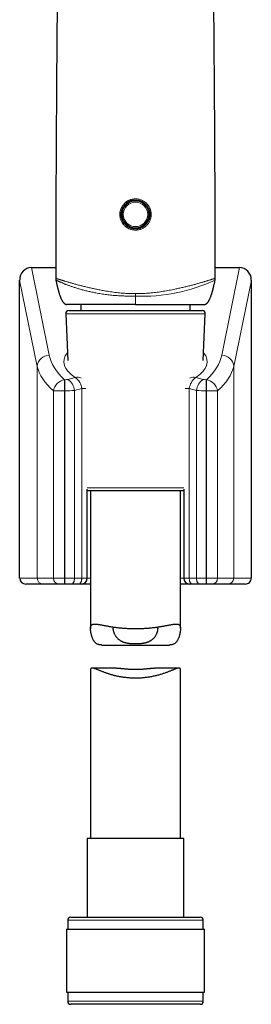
# Model space of a CAD drawing. Header units: millimetres. Extents: x 8 to 949, y 12 to 889.
# Tile 364 of 555: x 609 to 647, y 561 to 725. Entities that reach past the tile are written whole.
import ezdxf

# ---------------------------------------------------------------- set-up
doc = ezdxf.new("R2010")
doc.units = ezdxf.units.MM

msp = doc.modelspace()

# ---------------------------------------------------------------- linework, layer by layer
at = {"color": 7, "linetype": 'Continuous', "lineweight": 30}
for p, q in [((610.65, 683.78), (614.71, 683.78)), ((641.3, 683.78), (645.35, 683.78)), ((614.7, 682), (614.7, 682)), ((641.3, 682), (641.3, 682)), ((608.7, 632.08), (608.7, 681.69)), ((614.74, 681.7), (614.74, 681.7)), ((641.27, 681.7), (641.27, 681.7)), ((647.3, 632.08), (647.3, 681.69)), ((618.9, 677.63), (618.9, 676.63)), ((637.1, 676.63), (637.1, 677.63)), ((616.37, 676.1), (616.71, 668.3)), ((616.87, 676.63), (639.13, 676.63)), ((639.29, 668.3), (639.63, 676.1)), ((619.96, 632.08), (619.96, 646.9)), ((628, 646.63), (619.96, 646.63)), ((620.5, 646.63), (620.5, 623.67)), ((636.04, 646.63), (628, 646.63)), ((635.5, 623.67), (635.5, 646.63)), ((636.04, 646.9), (636.04, 632.08)), ((612.63, 631.08), (609.71, 631.08)), ((615.24, 631.08), (612.63, 631.08)), ((616.16, 631.08), (615.24, 631.08)), ((616.2, 631.08), (616.16, 631.08)), ((617.29, 631.08), (616.2, 631.08)), ((618.51, 631.08), (617.29, 631.08)), ((618.96, 631.08), (618.51, 631.08)), ((620.5, 631.08), (618.96, 631.08)), ((637.04, 631.08), (635.5, 631.08)), ((637.5, 631.08), (637.04, 631.08)), ((638.71, 631.08), (637.5, 631.08)), ((639.8, 631.08), (638.71, 631.08)), ((639.84, 631.08), (639.8, 631.08)), ((640.76, 631.08), (639.84, 631.08)), ((643.37, 631.08), (640.76, 631.08)), ((646.29, 631.08), (643.37, 631.08)), ((622.41, 620.94), (633.59, 620.94)), ((620.5, 616.75), (620.5, 588.75)), ((624.84, 617.11), (620.78, 617.11)), ((635.22, 617.11), (631.16, 617.11)), ((635.5, 588.75), (635.5, 616.75)), ((619.95, 588.75), (619.95, 575.63)), ((628, 588.75), (619.95, 588.75)), ((636.05, 588.75), (628, 588.75)), ((636.05, 575.63), (636.05, 588.75)), ((617.2, 575.63), (628, 575.63)), ((628, 575.63), (638.8, 575.63)), ((616.7, 575.13), (616.7, 573.63)), ((639.3, 573.63), (639.3, 575.13)), ((616.53, 573.63), (616.53, 563.13)), ((616.53, 573.63), (628, 573.63)), ((628, 573.63), (639.48, 573.63)), ((639.48, 563.13), (639.48, 573.63)), ((616.53, 563.13), (628, 563.13)), ((616.7, 563.13), (616.7, 561.63)), ((628, 563.13), (639.48, 563.13)), ((639.3, 561.63), (639.3, 563.13)), ((638.8, 561.13), (617.2, 561.13))]:
    msp.add_line(p, q, dxfattribs=at)
at = {"color": 252, "linetype": 'Continuous', "lineweight": 0}
for p, q in [((610.65, 683.78), (613.62, 669.2)), ((642.38, 669.2), (645.35, 683.78)), ((611.63, 667.34), (608.7, 681.69)), ((647.3, 681.69), (644.37, 667.34)), ((628, 679.45), (628, 679.01)), ((628, 676.1), (616.37, 676.1)), ((639.63, 676.1), (628, 676.1)), ((611.63, 632.08), (611.63, 667.34)), ((644.37, 632.08), (644.37, 667.34)), ((616.16, 665.11), (616.2, 665.11)), ((616.16, 665.11), (616.16, 663.26)), ((616.2, 665.11), (616.2, 663.26)), ((616.75, 665.17), (617.96, 665.49)), ((638.04, 665.49), (639.26, 665.17)), ((639.8, 665.11), (639.84, 665.11)), ((639.8, 665.11), (639.8, 663.26)), ((639.84, 665.11), (639.84, 663.26)), ((616.16, 663.26), (614.33, 663.26)), ((614.33, 632.08), (614.33, 663.26)), ((616.2, 663.26), (616.16, 663.26)), ((616.16, 663.26), (616.16, 632.08)), ((616.2, 632.08), (616.2, 663.26)), ((619.05, 663.64), (617.83, 663.32)), ((617.83, 632.08), (617.83, 663.32)), ((619.05, 632.08), (619.05, 663.64)), ((619.74, 663.64), (619.05, 663.64)), ((636.95, 663.64), (636.27, 663.64)), ((638.17, 663.32), (636.95, 663.64)), ((636.95, 663.64), (636.95, 632.08)), ((638.17, 632.08), (638.17, 663.32)), ((639.8, 632.08), (639.8, 663.26)), ((639.84, 663.26), (639.8, 663.26)), ((639.84, 632.08), (639.84, 663.26)), ((641.68, 663.26), (639.84, 663.26)), ((641.68, 663.26), (641.68, 632.08)), ((619.96, 647.1), (628, 647.1)), ((628, 647.1), (636.04, 647.1)), ((608.7, 632.08), (611.63, 632.08)), ((611.63, 632.08), (614.33, 632.08)), ((614.33, 632.08), (616.16, 632.08)), ((616.16, 632.08), (616.2, 632.08)), ((616.16, 632.08), (616.16, 631.08)), ((616.2, 632.08), (617.83, 632.08)), ((616.2, 632.08), (616.2, 631.08)), ((617.83, 632.08), (619.05, 632.08)), ((619.05, 632.08), (619.96, 632.08)), ((619.96, 632.08), (620.5, 632.08)), ((635.5, 632.08), (636.04, 632.08)), ((636.04, 632.08), (636.95, 632.08)), ((636.95, 632.08), (638.17, 632.08)), ((638.17, 632.08), (639.8, 632.08)), ((639.8, 632.08), (639.84, 632.08)), ((639.8, 632.08), (639.8, 631.08)), ((639.84, 632.08), (641.68, 632.08)), ((639.84, 632.08), (639.84, 631.08)), ((641.68, 632.08), (644.37, 632.08)), ((644.37, 632.08), (647.3, 632.08)), ((628, 575.13), (616.7, 575.13)), ((639.3, 575.13), (628, 575.13)), ((616.7, 561.63), (639.3, 561.63))]:
    msp.add_line(p, q, dxfattribs=at)
at = {"color": 252, "linetype": 'Continuous', "lineweight": 0, "flags": 128}
for points in [[(617.83, 632.08), (617.83, 632.01), (617.83, 631.94), (617.82, 631.87), (617.81, 631.8), (617.8, 631.73), (617.78, 631.66), (617.76, 631.6), (617.75, 631.54), (617.72, 631.48), (617.7, 631.42), (617.67, 631.37), (617.64, 631.32), (617.61, 631.28), (617.58, 631.24), (617.55, 631.2), (617.51, 631.17), (617.48, 631.14), (617.44, 631.12), (617.4, 631.1), (617.37, 631.09), (617.33, 631.08), (617.29, 631.08)], [(619.05, 632.08), (619.05, 632.01), (619.04, 631.94), (619.04, 631.87), (619.03, 631.8), (619.01, 631.73), (619, 631.66), (618.98, 631.6), (618.96, 631.54), (618.94, 631.48), (618.92, 631.42), (618.89, 631.37), (618.86, 631.32), (618.83, 631.28), (618.8, 631.24), (618.77, 631.2), (618.73, 631.17), (618.7, 631.14), (618.66, 631.12), (618.62, 631.1), (618.58, 631.09), (618.54, 631.08), (618.51, 631.08)], [(636.95, 632.08), (636.95, 632.01), (636.96, 631.94), (636.97, 631.87), (636.97, 631.8), (636.99, 631.73), (637, 631.66), (637.02, 631.6), (637.04, 631.54), (637.06, 631.48), (637.09, 631.42), (637.11, 631.37), (637.14, 631.32), (637.17, 631.28), (637.2, 631.24), (637.24, 631.2), (637.27, 631.17), (637.31, 631.14), (637.34, 631.12), (637.38, 631.1), (637.42, 631.09), (637.46, 631.08), (637.5, 631.08)], [(638.17, 632.08), (638.17, 632.01), (638.18, 631.94), (638.18, 631.87), (638.19, 631.8), (638.2, 631.73), (638.22, 631.66), (638.24, 631.6), (638.26, 631.54), (638.28, 631.48), (638.3, 631.42), (638.33, 631.37), (638.36, 631.32), (638.39, 631.28), (638.42, 631.24), (638.45, 631.2), (638.49, 631.17), (638.52, 631.14), (638.56, 631.12), (638.6, 631.1), (638.64, 631.09), (638.67, 631.08), (638.71, 631.08)]]:
    msp.add_lwpolyline(points, dxfattribs=at)
at = {"color": 252, "linetype": 'Continuous', "lineweight": 0}
for radius in [2.25, 2.23, 2.03]:
    msp.add_circle((628, 692.63), radius, dxfattribs=at)
for centre, radius, start, end in [((628.99, 708.18), 29.18, 268.0673, 294.8883), ((613.62, 667.2), 2, 89.9769, 175.8808), ((642.38, 667.2), 2, 4.1192, 90.0231), ((616.54, 662.9), 2.24, 99.7176, 170.8891), ((615.15, 662.99), 2.7, 6.9376, 53.7867), ((618.3, 664.12), 1.41, 62.7523, 103.8732), ((616.37, 663.31), 2.7, 6.9376, 53.7867), ((639.64, 663.31), 2.7, 126.2133, 173.0624), ((637.7, 664.12), 1.41, 76.1268, 117.2477), ((640.85, 662.99), 2.7, 126.2133, 173.0624), ((639.46, 662.9), 2.24, 9.1109, 80.2824), ((612.63, 632.08), 0.998, 179.903, 269.9026), ((615.29, 632.04), 0.961, 177.6362, 267.4229), ((640.71, 632.04), 0.961, 272.5771, 2.3638), ((643.37, 632.08), 0.998, 270.0974, 0.097)]:
    msp.add_arc(centre, radius, start, end, dxfattribs=at)
at = {"color": 7, "linetype": 'Continuous', "lineweight": 30}
for centre, radius, start, end in [((616.87, 676.13), 0.5, 90, 182.4813), ((639.13, 676.13), 0.5, 357.5187, 90), ((618.96, 632.08), 1, 270, 0), ((637.04, 632.08), 1, 180, 270), ((617.2, 575.13), 0.5, 90, 180), ((638.8, 575.13), 0.5, 0, 90), ((617.2, 561.63), 0.5, 180, 270), ((638.8, 561.63), 0.5, 270, 0)]:
    msp.add_arc(centre, radius, start, end, dxfattribs=at)
for centre, major_axis, ratio, start_param, end_param in [((610.71, 681.62), (-0.43, 2.12), 0.924346, 6.096801, 7.63676), ((645.29, 681.62), (-0.43, -2.12), 0.924346, 1.788018, 3.327977), ((609.71, 632.08), (-1, 0), 0.996613, 0, 1.570796), ((646.29, 632.08), (-1, 0), 0.996613, 1.570796, 3.141593)]:
    msp.add_ellipse(centre, major_axis=major_axis, ratio=ratio, start_param=start_param, end_param=end_param, dxfattribs=at)
at = {"color": 252, "linetype": 'Continuous', "lineweight": 0}
for centre, major_axis, ratio, start_param, end_param in [((645.5, 670.26), (31.98, 0), 0.404454, 3.223917, 3.551192), ((628, 668.11), (11.94, 0), 0.404454, 2.824938, 3.713709), ((628, 668.11), (11.94, 0), 0.404454, 5.711069, 6.59984), ((610.5, 670.26), (31.98, 0), 0.404454, 5.873586, 6.200861), ((645.5, 668.41), (33.98, 0), 0.380651, 3.223917, 3.551192), ((610.5, 668.41), (33.98, 0), 0.380651, 5.873586, 6.200861), ((616.2, 665.51), (1, 0), 0.404454, 4.712389, 5.286481), ((639.8, 665.51), (1, 0), 0.404454, 4.138297, 4.712389), ((616.2, 663.66), (3, 0), 0.134818, 4.712389, 5.286481), ((639.8, 663.66), (3, 0), 0.134818, 4.138297, 4.712389)]:
    msp.add_ellipse(centre, major_axis=major_axis, ratio=ratio, start_param=start_param, end_param=end_param, dxfattribs=at)
at = {"color": 7, "linetype": 'Continuous', "lineweight": 30}
for points, knots in [([(615.85, 818.1), (615.85, 817.53), (615.84, 816.14), (615.82, 813.91), (615.8, 811.43), (615.78, 808.96), (615.76, 806.5), (615.73, 804.04), (615.71, 801.55), (615.69, 799.05), (615.66, 796.52), (615.64, 793.99), (615.61, 791.46), (615.58, 788.93), (615.56, 786.39), (615.53, 783.7), (615.5, 780.87), (615.47, 777.9), (615.43, 774.92), (615.4, 771.94), (615.37, 768.96), (615.34, 766.03), (615.31, 763.15), (615.28, 760.33), (615.24, 757.5), (615.21, 754.67), (615.18, 751.7), (615.15, 748.57), (615.12, 745.29), (615.08, 742.01), (615.05, 738.73), (615.02, 735.45), (614.99, 732.16), (614.96, 728.97), (614.93, 725.87), (614.91, 722.86), (614.88, 719.84), (614.86, 716.83), (614.84, 713.82), (614.82, 710.61), (614.8, 707.19), (614.77, 703.58), (614.76, 699.97), (614.74, 696.36), (614.73, 692.78), (614.72, 689.22), (614.71, 685.68), (614.7, 683.28), (614.7, 682.05), (614.7, 682)], [0, 0, 0, 0, 0.01278, 0.03147, 0.050166, 0.068533, 0.086905, 0.105283, 0.123667, 0.142431, 0.161201, 0.179976, 0.198757, 0.217544, 0.236336, 0.255133, 0.277069, 0.299012, 0.320961, 0.342917, 0.364877, 0.386844, 0.407559, 0.428278, 0.449001, 0.469726, 0.490454, 0.51444, 0.538427, 0.562415, 0.586403, 0.610391, 0.634376, 0.658359, 0.68034, 0.702317, 0.724289, 0.746255, 0.768214, 0.790166, 0.816497, 0.842813, 0.869114, 0.895398, 0.921662, 0.947436, 0.973188, 0.998916, 1, 1, 1, 1]), ([(641.3, 682), (641.3, 683.05), (641.29, 685.19), (641.29, 688.43), (641.28, 691.7), (641.27, 694.98), (641.25, 698.26), (641.24, 701.45), (641.22, 704.55), (641.2, 707.56), (641.19, 710.57), (641.17, 713.58), (641.14, 716.6), (641.12, 719.61), (641.1, 722.62), (641.07, 725.63), (641.05, 728.64), (641.02, 731.66), (640.99, 734.67), (640.96, 737.62), (640.93, 740.51), (640.91, 743.35), (640.88, 746.18), (640.85, 749.01), (640.82, 751.86), (640.79, 754.71), (640.76, 757.57), (640.73, 760.43), (640.69, 763.29), (640.66, 766.14), (640.63, 769), (640.6, 771.84), (640.57, 774.59), (640.54, 777.24), (640.51, 779.79), (640.49, 782.34), (640.46, 784.89), (640.43, 787.43), (640.41, 789.96), (640.38, 792.5), (640.35, 795.03), (640.33, 797.56), (640.31, 800.08), (640.28, 802.6), (640.26, 805.12), (640.24, 807.63), (640.21, 810.07), (640.19, 812.43), (640.18, 814.72), (640.16, 816.61), (640.15, 817.73), (640.15, 818.1)], [0, 0, 0, 0, 0.022982, 0.046815, 0.070668, 0.094538, 0.118425, 0.142326, 0.164249, 0.186182, 0.208124, 0.230076, 0.252035, 0.274, 0.295972, 0.317949, 0.339929, 0.361913, 0.3839, 0.405888, 0.426621, 0.447354, 0.468086, 0.488818, 0.509548, 0.530533, 0.551516, 0.572496, 0.593472, 0.614444, 0.635411, 0.656374, 0.677332, 0.696147, 0.714957, 0.733762, 0.752562, 0.771357, 0.790147, 0.808931, 0.82771, 0.846483, 0.865251, 0.884013, 0.902769, 0.92152, 0.940265, 0.957443, 0.974617, 0.991786, 1, 1, 1, 1]), ([(628.26, 690.24), (628.32, 690.25), (628.44, 690.26), (628.61, 690.3), (628.79, 690.36), (628.97, 690.43), (629.15, 690.52), (629.32, 690.62), (629.49, 690.74), (629.64, 690.87), (629.78, 691.02), (629.91, 691.17), (630.03, 691.34), (630.13, 691.51), (630.22, 691.69), (630.29, 691.88), (630.34, 692.08), (630.38, 692.28), (630.4, 692.48), (630.4, 692.68), (630.39, 692.88), (630.36, 693.08), (630.31, 693.28), (630.25, 693.47), (630.17, 693.66), (630.08, 693.84), (629.97, 694.01), (629.84, 694.17), (629.71, 694.32), (629.56, 694.46), (629.4, 694.58), (629.23, 694.69), (629.05, 694.79), (628.87, 694.87), (628.68, 694.93), (628.48, 694.98), (628.28, 695.01), (628.08, 695.03), (627.88, 695.03), (627.68, 695.01), (627.49, 694.97), (627.31, 694.93), (627.14, 694.87), (626.97, 694.8), (626.8, 694.71), (626.62, 694.6), (626.46, 694.47), (626.31, 694.34), (626.18, 694.19), (626.05, 694.03), (625.94, 693.86), (625.84, 693.68), (625.76, 693.5), (625.7, 693.31), (625.65, 693.11), (625.62, 692.91), (625.6, 692.71), (625.6, 692.51), (625.62, 692.31), (625.65, 692.11), (625.71, 691.91), (625.77, 691.72), (625.86, 691.54), (625.96, 691.36), (626.07, 691.19), (626.2, 691.04), (626.34, 690.89), (626.49, 690.76), (626.65, 690.64), (626.82, 690.53), (627, 690.44), (627.19, 690.36), (627.38, 690.3), (627.58, 690.26), (627.78, 690.23), (627.96, 690.22), (628.12, 690.23), (628.22, 690.24), (628.26, 690.24)], [0, 0, 0, 0, 0.0117193, 0.0234548, 0.0351742, 0.0485767, 0.0620273, 0.075478, 0.0888808, 0.1022823, 0.1157317, 0.129181, 0.1425825, 0.1558734, 0.1692112, 0.1825489, 0.1958395, 0.2092036, 0.2226159, 0.2360282, 0.2493923, 0.2628215, 0.2762991, 0.2897771, 0.3032066, 0.3166188, 0.3300787, 0.3435388, 0.3569511, 0.3702978, 0.3836917, 0.3970853, 0.4104318, 0.4237608, 0.4371375, 0.4505139, 0.4638427, 0.4771712, 0.4905475, 0.5039237, 0.5172523, 0.5290865, 0.5409374, 0.5527717, 0.5662015, 0.5796795, 0.5931576, 0.6065877, 0.6199541, 0.6333678, 0.6467813, 0.6601475, 0.6734692, 0.6868381, 0.7002067, 0.7135279, 0.7268903, 0.7403009, 0.7537115, 0.7670739, 0.7804847, 0.7939439, 0.8074034, 0.8208146, 0.8342067, 0.8476465, 0.8610864, 0.8744786, 0.8878335, 0.9012358, 0.914638, 0.9279926, 0.9413469, 0.9547489, 0.9681509, 0.981505, 0.9907525, 1, 1, 1, 1]), ([(614.7, 682), (614.7, 681.98), (614.7, 681.95), (614.71, 681.88), (614.72, 681.81), (614.72, 681.75), (614.73, 681.72), (614.73, 681.7)], [0, 0, 0, 0, 0.134436, 0.385453, 0.634732, 0.882209, 1, 1, 1, 1]), ([(641.27, 681.7), (641.27, 681.72), (641.28, 681.77), (641.29, 681.83), (641.3, 681.91), (641.3, 681.96), (641.3, 681.99), (641.3, 682)], [0, 0, 0, 0, 0.191675, 0.442376, 0.693326, 0.944484, 1, 1, 1, 1]), ([(614.73, 681.7), (614.75, 681.64), (614.77, 681.51), (614.82, 681.32), (614.86, 681.14), (614.9, 680.96), (614.93, 680.8), (614.97, 680.66), (615, 680.53), (615.02, 680.41), (615.05, 680.31), (615.07, 680.22), (615.09, 680.15), (615.11, 680.09), (615.12, 680.04), (615.13, 680), (615.14, 679.97), (615.15, 679.94), (615.16, 679.9), (615.17, 679.86), (615.18, 679.8), (615.21, 679.73), (615.23, 679.63), (615.27, 679.51), (615.31, 679.39), (615.35, 679.26), (615.4, 679.12), (615.45, 678.97), (615.51, 678.82), (615.58, 678.66), (615.64, 678.51), (615.71, 678.39), (615.76, 678.28), (615.81, 678.2), (615.86, 678.13), (615.91, 678.06), (615.95, 678), (616.01, 677.94), (616.07, 677.87), (616.14, 677.81), (616.21, 677.75), (616.29, 677.7), (616.36, 677.67), (616.43, 677.64), (616.48, 677.63), (616.5, 677.63)], [0, 0, 0, 0, 0.040825, 0.08562, 0.127276, 0.165793, 0.201172, 0.233414, 0.262518, 0.288482, 0.311306, 0.330991, 0.347536, 0.36114, 0.37103, 0.379612, 0.386888, 0.393103, 0.401158, 0.411889, 0.424344, 0.436868, 0.463233, 0.489797, 0.517943, 0.547606, 0.579485, 0.613577, 0.649885, 0.687845, 0.723798, 0.757105, 0.778827, 0.799211, 0.818252, 0.835957, 0.852789, 0.869401, 0.889209, 0.912169, 0.931448, 0.952537, 0.967587, 0.983401, 1, 1, 1, 1]), ([(639.5, 677.63), (639.53, 677.63), (639.57, 677.64), (639.64, 677.67), (639.7, 677.7), (639.77, 677.74), (639.83, 677.78), (639.88, 677.82), (639.92, 677.86), (639.96, 677.9), (640.01, 677.95), (640.08, 678.04), (640.16, 678.16), (640.24, 678.29), (640.32, 678.43), (640.39, 678.59), (640.47, 678.75), (640.53, 678.92), (640.6, 679.1), (640.65, 679.27), (640.7, 679.41), (640.74, 679.52), (640.77, 679.62), (640.79, 679.71), (640.81, 679.79), (640.84, 679.87), (640.85, 679.93), (640.87, 679.99), (640.88, 680.04), (640.9, 680.1), (640.92, 680.18), (640.94, 680.28), (640.97, 680.39), (641.01, 680.53), (641.04, 680.68), (641.08, 680.86), (641.13, 681.05), (641.17, 681.26), (641.22, 681.48), (641.25, 681.63), (641.27, 681.7)], [0, 0, 0, 0, 0.016103, 0.031151, 0.045164, 0.064204, 0.080831, 0.095077, 0.106951, 0.117118, 0.127494, 0.156708, 0.188247, 0.222178, 0.257999, 0.295269, 0.333992, 0.374197, 0.415894, 0.457866, 0.48649, 0.512365, 0.535489, 0.555861, 0.573674, 0.590444, 0.605998, 0.618312, 0.627622, 0.641128, 0.65883, 0.68073, 0.706827, 0.737122, 0.771613, 0.810298, 0.853179, 0.900254, 0.951526, 1, 1, 1, 1]), ([(628, 677.63), (627.62, 677.63), (626.87, 677.63), (625.75, 677.63), (624.66, 677.63), (623.59, 677.63), (622.56, 677.63), (621.59, 677.63), (620.69, 677.63), (619.85, 677.63), (619.09, 677.63), (618.42, 677.63), (617.84, 677.63), (617.36, 677.63), (616.97, 677.63), (616.7, 677.63), (616.53, 677.63), (616.51, 677.63), (616.5, 677.63)], [0, 0, 0, 0, 0.06289, 0.125152, 0.187398, 0.250241, 0.313116, 0.375368, 0.437609, 0.500452, 0.56331, 0.625546, 0.687772, 0.750599, 0.813433, 0.875646, 0.937849, 1, 1, 1, 1]), ([(628, 677.63), (628.38, 677.63), (629.13, 677.63), (630.25, 677.63), (631.35, 677.63), (632.41, 677.63), (633.44, 677.63), (634.41, 677.63), (635.31, 677.63), (636.15, 677.63), (636.91, 677.63), (637.59, 677.63), (638.16, 677.63), (638.65, 677.63), (639.03, 677.63), (639.3, 677.63), (639.47, 677.63), (639.49, 677.63), (639.5, 677.63)], [0, 0, 0, 0, 0.062874, 0.125131, 0.187382, 0.250241, 0.313084, 0.375325, 0.437577, 0.500452, 0.563279, 0.625505, 0.687741, 0.750599, 0.813402, 0.875605, 0.937818, 1, 1, 1, 1]), ([(622.41, 620.94), (622.35, 620.95), (622.24, 620.95), (622.08, 620.96), (621.95, 620.99), (621.82, 621.02), (621.69, 621.07), (621.58, 621.12), (621.47, 621.19), (621.37, 621.27), (621.27, 621.36), (621.19, 621.46), (621.1, 621.57), (621.03, 621.68), (620.95, 621.82), (620.87, 621.98), (620.8, 622.17), (620.73, 622.36), (620.67, 622.55), (620.62, 622.74), (620.59, 622.91), (620.56, 623.08), (620.53, 623.23), (620.51, 623.39), (620.5, 623.53), (620.5, 623.67), (620.5, 623.8), (620.52, 623.92), (620.54, 624.03), (620.57, 624.13), (620.62, 624.21), (620.67, 624.28), (620.74, 624.33), (620.81, 624.37), (620.9, 624.4), (621, 624.43), (621.11, 624.44), (621.23, 624.44), (621.36, 624.43), (621.5, 624.42), (621.64, 624.4), (621.8, 624.38), (621.97, 624.35), (622.15, 624.32), (622.33, 624.29), (622.53, 624.25), (622.73, 624.21), (622.94, 624.17), (623.15, 624.13), (623.38, 624.09), (623.61, 624.05), (623.85, 624.01), (624.1, 623.97), (624.36, 623.94), (624.64, 623.9), (624.92, 623.86), (625.21, 623.83), (625.51, 623.8), (625.82, 623.77), (626.13, 623.74), (626.45, 623.72), (626.76, 623.71), (627.07, 623.69), (627.38, 623.68), (627.68, 623.68), (627.99, 623.68), (628.3, 623.68), (628.62, 623.68), (628.93, 623.69), (629.24, 623.71), (629.54, 623.72), (629.83, 623.74), (630.12, 623.76), (630.41, 623.79), (630.69, 623.82), (630.98, 623.85), (631.26, 623.88), (631.53, 623.92), (631.79, 623.96), (632.05, 624), (632.31, 624.04), (632.55, 624.08), (632.79, 624.12), (633.03, 624.17), (633.26, 624.21), (633.48, 624.25), (633.68, 624.29), (633.89, 624.33), (634.08, 624.36), (634.26, 624.39), (634.43, 624.41), (634.59, 624.43), (634.74, 624.44), (634.87, 624.44), (634.99, 624.43), (635.09, 624.41), (635.18, 624.38), (635.26, 624.34), (635.33, 624.28), (635.38, 624.21), (635.43, 624.13), (635.46, 624.04), (635.48, 623.93), (635.5, 623.81), (635.5, 623.67), (635.5, 623.52), (635.48, 623.35), (635.46, 623.18), (635.43, 623), (635.4, 622.81), (635.35, 622.63), (635.3, 622.44), (635.24, 622.25), (635.17, 622.07), (635.08, 621.89), (635, 621.73), (634.91, 621.59), (634.82, 621.47), (634.72, 621.35), (634.61, 621.25), (634.49, 621.16), (634.36, 621.09), (634.23, 621.03), (634.08, 620.99), (633.93, 620.96), (633.76, 620.95), (633.65, 620.94), (633.59, 620.94), (633.59, 620.94)], [0, 0, 0, 0, 0.008082, 0.014227, 0.020375, 0.026519, 0.032836, 0.039158, 0.045475, 0.051623, 0.057776, 0.063926, 0.070209, 0.076495, 0.08278, 0.091549, 0.100324, 0.109106, 0.117888, 0.126662, 0.134126, 0.141601, 0.149078, 0.156549, 0.164011, 0.171466, 0.179313, 0.187167, 0.195014, 0.203123, 0.211239, 0.219348, 0.227191, 0.235041, 0.242884, 0.250932, 0.258985, 0.267033, 0.274868, 0.282711, 0.290555, 0.298391, 0.30645, 0.314516, 0.322582, 0.330642, 0.338615, 0.346595, 0.354574, 0.362547, 0.370713, 0.378885, 0.387056, 0.395222, 0.403924, 0.412633, 0.421343, 0.430044, 0.439015, 0.447995, 0.456975, 0.465945, 0.474369, 0.482801, 0.491233, 0.499656, 0.508337, 0.517026, 0.525716, 0.534397, 0.54263, 0.55087, 0.55911, 0.567344, 0.575807, 0.584277, 0.592748, 0.601212, 0.60962, 0.618035, 0.62645, 0.634858, 0.643494, 0.652137, 0.660779, 0.669414, 0.678113, 0.686821, 0.695527, 0.704225, 0.713222, 0.72223, 0.731236, 0.74023, 0.748146, 0.756066, 0.763981, 0.772108, 0.780242, 0.788368, 0.796295, 0.804229, 0.812156, 0.82035, 0.828552, 0.836749, 0.845146, 0.853551, 0.861962, 0.870374, 0.878779, 0.887348, 0.895926, 0.904503, 0.913073, 0.921636, 0.928643, 0.935653, 0.942658, 0.949874, 0.957097, 0.964311, 0.971335, 0.978366, 0.985392, 0.992647, 0.999908, 1, 1, 1, 1]), ([(624.29, 623.95), (624.29, 623.94), (624.28, 623.92), (624.27, 623.87), (624.26, 623.78), (624.25, 623.7), (624.25, 623.59), (624.27, 623.46), (624.29, 623.31), (624.34, 623.15), (624.39, 622.99), (624.46, 622.82), (624.55, 622.66), (624.64, 622.49), (624.75, 622.33), (624.87, 622.18), (624.99, 622.06), (625.11, 621.94), (625.24, 621.84), (625.37, 621.75), (625.5, 621.66), (625.63, 621.59), (625.77, 621.53), (625.92, 621.47), (626.08, 621.41), (626.24, 621.36), (626.4, 621.32), (626.57, 621.29), (626.74, 621.26), (626.92, 621.23), (627.1, 621.21), (627.29, 621.19), (627.47, 621.18), (627.64, 621.17), (627.82, 621.17), (627.94, 621.17), (628, 621.17)], [0, 0, 0, 0, 0.002395, 0.028257, 0.054805, 0.081372, 0.107923, 0.146082, 0.184282, 0.222456, 0.261653, 0.300876, 0.340074, 0.380011, 0.419974, 0.4599, 0.490912, 0.521968, 0.553014, 0.584012, 0.609995, 0.635995, 0.661976, 0.688698, 0.715442, 0.742163, 0.768157, 0.794173, 0.820168, 0.846925, 0.873703, 0.90046, 0.925214, 0.949969, 0.974984, 1, 1, 1, 1]), ([(628, 621.17), (628.06, 621.17), (628.19, 621.17), (628.38, 621.17), (628.57, 621.18), (628.76, 621.2), (628.95, 621.21), (629.13, 621.24), (629.31, 621.26), (629.48, 621.3), (629.65, 621.33), (629.82, 621.38), (629.98, 621.43), (630.14, 621.49), (630.28, 621.55), (630.41, 621.62), (630.54, 621.69), (630.66, 621.77), (630.78, 621.85), (630.9, 621.95), (631.03, 622.07), (631.15, 622.21), (631.27, 622.36), (631.37, 622.51), (631.46, 622.67), (631.54, 622.83), (631.61, 622.99), (631.66, 623.15), (631.7, 623.29), (631.73, 623.42), (631.74, 623.54), (631.75, 623.64), (631.75, 623.74), (631.74, 623.83), (631.73, 623.9), (631.71, 623.93), (631.71, 623.95)], [0, 0, 0, 0, 0.0263818, 0.0527828, 0.0791643, 0.1062835, 0.1334242, 0.1605425, 0.186935, 0.2133485, 0.2397401, 0.266949, 0.2941822, 0.3213914, 0.3469797, 0.3725875, 0.3981778, 0.424418, 0.4506763, 0.4769199, 0.513618, 0.5503532, 0.5870622, 0.62478, 0.6625235, 0.700246, 0.7385075, 0.7767907, 0.8150468, 0.844549, 0.874087, 0.9036134, 0.9330999, 0.9593571, 0.9856323, 1, 1, 1, 1]), ([(635.5, 616.75), (635.5, 616.76), (635.5, 616.8), (635.5, 616.86), (635.48, 616.92), (635.46, 616.99), (635.43, 617.04), (635.38, 617.08), (635.32, 617.1), (635.25, 617.11), (635.18, 617.11), (635.09, 617.1), (635.01, 617.08), (634.92, 617.05), (634.8, 617.02), (634.67, 616.97), (634.51, 616.91), (634.33, 616.84), (634.16, 616.76), (633.97, 616.69), (633.77, 616.61), (633.57, 616.52), (633.35, 616.44), (633.11, 616.35), (632.87, 616.26), (632.62, 616.18), (632.37, 616.1), (632.11, 616.02), (631.84, 615.94), (631.55, 615.87), (631.26, 615.79), (630.96, 615.73), (630.65, 615.67), (630.35, 615.61), (630.04, 615.57), (629.74, 615.53), (629.44, 615.49), (629.13, 615.46), (628.81, 615.44), (628.49, 615.43), (628.16, 615.42), (627.85, 615.42), (627.56, 615.43), (627.28, 615.44), (627, 615.46), (626.72, 615.48), (626.44, 615.51), (626.16, 615.54), (625.88, 615.58), (625.61, 615.62), (625.34, 615.67), (625.08, 615.72), (624.83, 615.77), (624.58, 615.83), (624.33, 615.89), (624.09, 615.96), (623.85, 616.03), (623.62, 616.1), (623.38, 616.18), (623.15, 616.26), (622.92, 616.34), (622.71, 616.42), (622.49, 616.5), (622.29, 616.58), (622.09, 616.66), (621.9, 616.74), (621.72, 616.82), (621.54, 616.89), (621.38, 616.95), (621.25, 617), (621.14, 617.04), (621.03, 617.07), (620.94, 617.09), (620.85, 617.11), (620.78, 617.11), (620.71, 617.11), (620.65, 617.09), (620.6, 617.06), (620.56, 617.02), (620.53, 616.97), (620.51, 616.9), (620.5, 616.83), (620.5, 616.78), (620.5, 616.75)], [0, 0, 0, 0, 0.003684, 0.012827, 0.02196, 0.033918, 0.045888, 0.057847, 0.070239, 0.082642, 0.095036, 0.10546, 0.115894, 0.126329, 0.136755, 0.151047, 0.165349, 0.179644, 0.193192, 0.206752, 0.220314, 0.233864, 0.247801, 0.261751, 0.275701, 0.289638, 0.303281, 0.316935, 0.330589, 0.34423, 0.358301, 0.372387, 0.386472, 0.400542, 0.413572, 0.426616, 0.439659, 0.452688, 0.466187, 0.479702, 0.493216, 0.506715, 0.518455, 0.530206, 0.541957, 0.553698, 0.565781, 0.577874, 0.589968, 0.602052, 0.613822, 0.6256, 0.63738, 0.64915, 0.661205, 0.673268, 0.685332, 0.697388, 0.710313, 0.723248, 0.736183, 0.749109, 0.762359, 0.775619, 0.788879, 0.802128, 0.816714, 0.831308, 0.845892, 0.857104, 0.868327, 0.879547, 0.890756, 0.90191, 0.913071, 0.924224, 0.935677, 0.947139, 0.958592, 0.969761, 0.98094, 0.992109, 1, 1, 1, 1]), ([(624.84, 617.11), (624.86, 617.11), (624.91, 617.11), (625, 617.11), (625.11, 617.1), (625.23, 617.09), (625.36, 617.08), (625.5, 617.07), (625.65, 617.05), (625.81, 617.03), (625.97, 617.02), (626.15, 617), (626.33, 616.98), (626.52, 616.97), (626.71, 616.95), (626.91, 616.94), (627.11, 616.93), (627.31, 616.92), (627.53, 616.91), (627.74, 616.9), (627.95, 616.9), (628.16, 616.9), (628.36, 616.91), (628.57, 616.91), (628.77, 616.92), (628.98, 616.93), (629.18, 616.94), (629.37, 616.96), (629.56, 616.97), (629.74, 616.99), (629.92, 617.01), (630.1, 617.02), (630.27, 617.04), (630.43, 617.06), (630.58, 617.07), (630.73, 617.09), (630.87, 617.1), (631.01, 617.11), (631.1, 617.11), (631.15, 617.11), (631.16, 617.11)], [0, 0, 0, 0, 0.013076, 0.037552, 0.062044, 0.086521, 0.111586, 0.136668, 0.161734, 0.188598, 0.215481, 0.242346, 0.269939, 0.297554, 0.325148, 0.35285, 0.380574, 0.408276, 0.43682, 0.465389, 0.493932, 0.521018, 0.548126, 0.575212, 0.603091, 0.630992, 0.658871, 0.685899, 0.712946, 0.739974, 0.76775, 0.795546, 0.823322, 0.85099, 0.87868, 0.906347, 0.934854, 0.963386, 0.991891, 1, 1, 1, 1])]:
    msp.add_open_spline(points, degree=3, knots=knots, dxfattribs=at)
at = {"color": 252, "linetype": 'Continuous', "lineweight": 0}
for points, knots in [([(628.29, 690.04), (628.24, 690.04), (628.13, 690.03), (627.96, 690.02), (627.76, 690.03), (627.54, 690.06), (627.33, 690.11), (627.12, 690.17), (626.91, 690.26), (626.72, 690.35), (626.53, 690.47), (626.35, 690.6), (626.19, 690.74), (626.03, 690.9), (625.89, 691.07), (625.77, 691.25), (625.66, 691.45), (625.57, 691.65), (625.5, 691.85), (625.44, 692.07), (625.4, 692.28), (625.38, 692.5), (625.38, 692.72), (625.4, 692.94), (625.43, 693.15), (625.49, 693.36), (625.56, 693.57), (625.65, 693.77), (625.75, 693.96), (625.87, 694.14), (626.01, 694.32), (626.16, 694.48), (626.32, 694.62), (626.5, 694.76), (626.69, 694.88), (626.87, 694.97), (627.06, 695.05), (627.25, 695.12), (627.44, 695.17), (627.65, 695.2), (627.87, 695.22), (628.09, 695.23), (628.31, 695.21), (628.53, 695.17), (628.74, 695.12), (628.95, 695.05), (629.15, 694.96), (629.34, 694.86), (629.53, 694.74), (629.7, 694.61), (629.86, 694.46), (630.01, 694.3), (630.15, 694.12), (630.27, 693.94), (630.37, 693.74), (630.46, 693.54), (630.53, 693.33), (630.58, 693.12), (630.61, 692.9), (630.62, 692.68), (630.62, 692.46), (630.6, 692.24), (630.55, 692.03), (630.5, 691.82), (630.42, 691.61), (630.32, 691.42), (630.21, 691.23), (630.09, 691.05), (629.95, 690.88), (629.79, 690.72), (629.63, 690.58), (629.45, 690.45), (629.26, 690.34), (629.06, 690.24), (628.86, 690.17), (628.67, 690.11), (628.48, 690.07), (628.35, 690.05), (628.29, 690.04)], [0, 0, 0, 0, 0.009275, 0.018551, 0.031946, 0.045389, 0.058831, 0.072226, 0.08561, 0.09904, 0.11247, 0.125854, 0.139244, 0.152682, 0.16612, 0.17951, 0.192887, 0.206313, 0.219739, 0.233116, 0.246428, 0.259789, 0.273151, 0.286463, 0.299742, 0.313069, 0.326397, 0.339677, 0.353029, 0.366429, 0.379829, 0.393181, 0.406631, 0.420128, 0.433625, 0.447075, 0.458943, 0.470827, 0.482695, 0.496064, 0.50948, 0.522897, 0.536266, 0.549634, 0.563049, 0.576464, 0.589832, 0.603197, 0.616609, 0.63002, 0.643385, 0.656783, 0.670228, 0.683673, 0.69707, 0.710456, 0.723892, 0.737327, 0.750713, 0.764028, 0.777391, 0.790754, 0.804068, 0.817356, 0.830691, 0.844027, 0.857316, 0.870678, 0.884087, 0.897497, 0.91086, 0.924301, 0.937789, 0.951277, 0.964718, 0.976473, 0.988245, 1, 1, 1, 1]), ([(625.65, 693.13), (625.65, 693.11), (625.64, 693.02), (625.63, 692.87), (625.62, 692.66), (625.63, 692.45), (625.64, 692.26), (625.65, 692.15), (625.66, 692.12)], [0, 0, 0, 0, 0.058561, 0.257229, 0.455887, 0.672875, 0.889873, 1, 1, 1, 1]), ([(630.35, 692.13), (630.35, 692.16), (630.36, 692.27), (630.37, 692.45), (630.38, 692.66), (630.37, 692.87), (630.36, 693.02), (630.35, 693.1), (630.35, 693.12)], [0, 0, 0, 0, 0.094105, 0.317912, 0.541706, 0.743635, 0.945572, 1, 1, 1, 1]), ([(614.7, 682), (614.7, 682), (614.7, 682), (614.72, 681.99), (614.74, 681.99), (614.77, 681.97), (614.82, 681.96), (614.87, 681.94), (614.93, 681.92), (615, 681.9), (615.08, 681.88), (615.17, 681.85), (615.27, 681.82), (615.38, 681.79), (615.51, 681.75), (615.63, 681.71), (615.78, 681.67), (615.93, 681.62), (616.1, 681.57), (616.28, 681.51), (616.47, 681.45), (616.68, 681.39), (616.9, 681.33), (617.13, 681.26), (617.38, 681.19), (617.64, 681.11), (617.91, 681.04), (618.2, 680.96), (618.5, 680.88), (618.8, 680.8), (619.1, 680.73), (619.4, 680.65), (619.71, 680.58), (620.03, 680.5), (620.35, 680.43), (620.67, 680.35), (621, 680.28), (621.35, 680.21), (621.7, 680.13), (622.07, 680.06), (622.44, 679.99), (622.86, 679.91), (623.32, 679.83), (623.82, 679.76), (624.33, 679.68), (624.84, 679.62), (625.36, 679.57), (625.88, 679.52), (626.41, 679.49), (626.94, 679.47), (627.47, 679.45), (627.82, 679.45), (628, 679.45)], [0, 0, 0, 0, 0.0163171, 0.0388412, 0.0613763, 0.0839132, 0.1064448, 0.128966, 0.1481212, 0.1672945, 0.1864735, 0.2056485, 0.2248124, 0.2439614, 0.2618814, 0.2798119, 0.2977409, 0.3156591, 0.3339724, 0.3523005, 0.3706269, 0.388938, 0.407203, 0.425484, 0.443765, 0.4620299, 0.4808356, 0.499659, 0.5184833, 0.5372902, 0.5546963, 0.5721137, 0.5895324, 0.6069403, 0.6243344, 0.6417372, 0.6591412, 0.6765369, 0.6952047, 0.7138803, 0.7325569, 0.7512262, 0.775796, 0.8003845, 0.8249812, 0.8495735, 0.8741464, 0.8993046, 0.9244772, 0.949658, 0.9748368, 1, 1, 1, 1]), ([(628, 679.45), (628.17, 679.45), (628.52, 679.45), (629.03, 679.46), (629.55, 679.49), (630.07, 679.52), (630.58, 679.56), (631.1, 679.61), (631.62, 679.68), (632.14, 679.75), (632.65, 679.83), (633.15, 679.91), (633.63, 680), (634.09, 680.09), (634.51, 680.18), (634.89, 680.26), (635.22, 680.33), (635.55, 680.41), (635.89, 680.48), (636.22, 680.56), (636.55, 680.64), (636.87, 680.72), (637.18, 680.8), (637.49, 680.88), (637.78, 680.95), (638.06, 681.03), (638.33, 681.11), (638.59, 681.18), (638.85, 681.25), (639.09, 681.32), (639.31, 681.39), (639.52, 681.45), (639.71, 681.51), (639.89, 681.56), (640.06, 681.61), (640.21, 681.66), (640.36, 681.71), (640.49, 681.75), (640.62, 681.79), (640.74, 681.83), (640.86, 681.86), (640.96, 681.89), (641.05, 681.92), (641.12, 681.94), (641.18, 681.96), (641.23, 681.97), (641.26, 681.99), (641.28, 681.99), (641.3, 682), (641.3, 682), (641.3, 682)], [0, 0, 0, 0, 0.024491, 0.048996, 0.073503, 0.098002, 0.122489, 0.147507, 0.172545, 0.197588, 0.222622, 0.247637, 0.270994, 0.294358, 0.317714, 0.335242, 0.352778, 0.370312, 0.387838, 0.406393, 0.424961, 0.443527, 0.46208, 0.480349, 0.498633, 0.516917, 0.535184, 0.553991, 0.572816, 0.591641, 0.610449, 0.628356, 0.646278, 0.664201, 0.68211, 0.700445, 0.718791, 0.73714, 0.755477, 0.777907, 0.800357, 0.822819, 0.845278, 0.867716, 0.890706, 0.913707, 0.936714, 0.959719, 0.982712, 1, 1, 1, 1]), ([(628, 679.01), (628, 679.01), (627.81, 679.01), (627.42, 679.01), (626.83, 679.02), (626.3, 679.04), (625.81, 679.06), (625.38, 679.08), (624.94, 679.11), (624.51, 679.14), (624.06, 679.18), (623.62, 679.23), (623.18, 679.28), (622.73, 679.34), (622.28, 679.41), (621.82, 679.49), (621.41, 679.56), (621.03, 679.64), (620.7, 679.71), (620.38, 679.78), (620.05, 679.85), (619.73, 679.93), (619.4, 680.01), (619.08, 680.1), (618.78, 680.18), (618.48, 680.27), (618.2, 680.35), (617.93, 680.44), (617.67, 680.53), (617.41, 680.61), (617.17, 680.7), (616.93, 680.78), (616.71, 680.86), (616.51, 680.94), (616.32, 681.01), (616.15, 681.08), (615.98, 681.15), (615.83, 681.22), (615.69, 681.28), (615.55, 681.33), (615.43, 681.38), (615.32, 681.43), (615.22, 681.48), (615.13, 681.51), (615.05, 681.55), (614.98, 681.58), (614.91, 681.61), (614.85, 681.64), (614.81, 681.66), (614.77, 681.68), (614.75, 681.7), (614.73, 681.71), (614.74, 681.7), (614.74, 681.7)], [0, 0, 0, 0, 0.000003, 0.027853, 0.055707, 0.083555, 0.104453, 0.125357, 0.146261, 0.167157, 0.188807, 0.210467, 0.232125, 0.253773, 0.277105, 0.300445, 0.323776, 0.341282, 0.358796, 0.376309, 0.393814, 0.412331, 0.43086, 0.449388, 0.467904, 0.485894, 0.503898, 0.521902, 0.539891, 0.558353, 0.576831, 0.595308, 0.61377, 0.631388, 0.649019, 0.666652, 0.684271, 0.702298, 0.720338, 0.738378, 0.756408, 0.775044, 0.793695, 0.812358, 0.831024, 0.849684, 0.868326, 0.891317, 0.914321, 0.937331, 0.960338, 0.983331, 1, 1, 1, 1]), ([(628, 677.63), (628, 677.63), (628, 677.64), (628, 677.67), (628, 677.71), (628, 677.78), (628, 677.86), (628, 677.95), (628, 678.06), (628, 678.18), (628, 678.33), (628, 678.51), (628, 678.73), (628, 678.9), (628, 679.01)], [0, 0, 0, 0, 0.0329937, 0.0660554, 0.1149202, 0.1639254, 0.2343863, 0.3051214, 0.376104, 0.4469035, 0.5616669, 0.6764971, 0.7913183, 1, 1, 1, 1])]:
    msp.add_open_spline(points, degree=3, knots=knots, dxfattribs=at)

doc.saveas('drawing.dxf')
